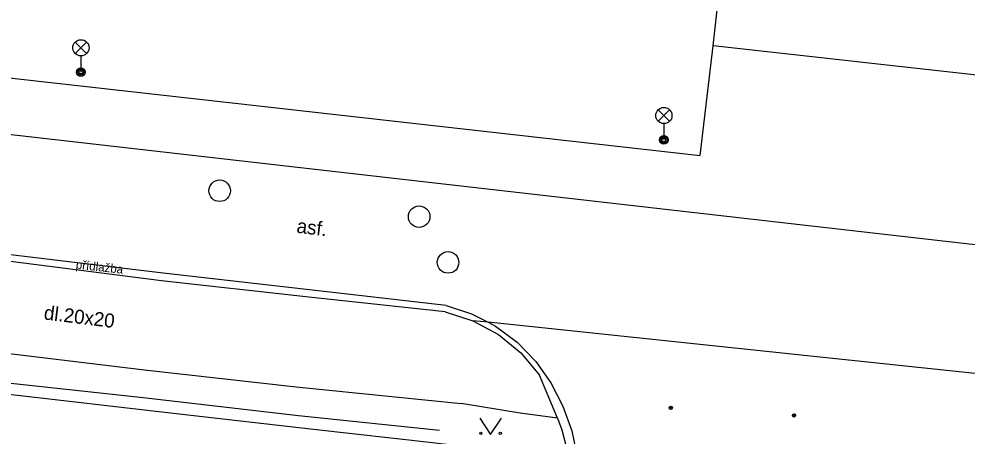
# Model space of a CAD drawing. Extents: x -595546 to -593986, y -1160845 to -1159202.
# Drawn here: x -594333.38 to -594289.46, y -1160138.54 to -1160119.21 of the extents above; entities that cross this region are included whole.
import ezdxf

# ---------------------------------------------------------------- set-up
doc = ezdxf.new("R2010")
doc.units = 0
for name, color, linetype in [('Level 20', 7, 'Continuous'), ('Level 27', 7, 'Continuous'), ('Level 33', 7, 'Continuous'), ('Level 36', 7, 'Continuous'), ('Specificka linie pasportu komunikaci', 7, 'Continuous'), ('TM - budovy zdene_ betonove - VP', 7, 'Continuous'), ('TM - chodniky - VP', 7, 'Continuous'), ('TM - komunikace - VP', 7, 'Continuous'), ('TM - plot dreveny - VP', 7, 'Continuous'), ('TM - plot zivy neuzavreny', 7, 'Continuous'), ('TM - popis povrchu', 7, 'Continuous'), ('TM - poznamka', 7, 'Continuous'), ('TM - rozhrani mezi zpev. plochami mezi sebou - VP', 7, 'Continuous'), ('TM - rozhrani ploch obecne - VP', 7, 'Continuous')]:
    doc.layers.add(name, color=color, linetype=linetype)

msp = doc.modelspace()

# ---------------------------------------------------------------- linework, layer by layer
at = {"layer": 'Level 20'}
for centre, radius in [((-594303.18, -1160137.23), 0.075), ((-594303.18, -1160137.23), 0.0204), ((-594297.47, -1160137.58), 0.075), ((-594297.47, -1160137.58), 0.0204)]:
    msp.add_circle(centre, radius, dxfattribs=at)
at = {"layer": 'Level 27'}
for centre in [(-594324.08, -1160127.17), (-594314.84, -1160128.37), (-594313.5, -1160130.49)]:
    msp.add_circle(centre, 0.5, dxfattribs=at)
at = {"layer": 'Level 33'}
for p, q in [((-594330.775, -1160120.81), (-594330.245, -1160120.28)), ((-594330.775, -1160120.28), (-594330.245, -1160120.81)), ((-594330.51, -1160120.92), (-594330.51, -1160121.67)), ((-594303.765, -1160123.95), (-594303.235, -1160123.42)), ((-594303.765, -1160123.42), (-594303.235, -1160123.95)), ((-594303.5, -1160124.06), (-594303.5, -1160124.81))]:
    msp.add_line(p, q, dxfattribs=at)
for centre, radius in [((-594330.51, -1160120.545), 0.375), ((-594330.51, -1160121.67), 0.2), ((-594330.51, -1160121.67), 0.145), ((-594330.51, -1160121.67), 0.0876), ((-594303.5, -1160123.685), 0.375), ((-594303.5, -1160124.81), 0.2), ((-594303.5, -1160124.81), 0.145), ((-594303.5, -1160124.81), 0.0876)]:
    msp.add_circle(centre, radius, dxfattribs=at)
at = {"layer": 'Level 36'}
msp.add_lwpolyline([(-594312.03, -1160137.71), (-594311.53, -1160138.46), (-594311.03, -1160137.71)], dxfattribs=at)
for centre in [(-594311.98, -1160138.41), (-594311.081, -1160138.41)]:
    msp.add_circle(centre, 0.05, dxfattribs=at)
at = {"layer": 'Specificka linie pasportu komunikaci'}
for points in [[(-594311.64, -1160133.26), (-594312.35, -1160133.19)], [(-594288.36, -1160135.71), (-594288.64, -1160135.68), (-594311.64, -1160133.26)]]:
    msp.add_lwpolyline(points, dxfattribs=at)
at = {"layer": 'TM - budovy zdene_ betonove - VP'}
for points in [[(-594301.21, -1160120.45), (-594299.46, -1160104.61)], [(-594287.75, -1160121.95), (-594301.21, -1160120.45)]]:
    msp.add_lwpolyline(points, dxfattribs=at)
at = {"layer": 'TM - chodniky - VP'}
for points in [[(-594345.28, -1160120.66), (-594323.5, -1160123.09)], [(-594301.82, -1160125.54), (-594301.21, -1160120.45)], [(-594323.5, -1160123.09), (-594301.82, -1160125.54)]]:
    msp.add_lwpolyline(points, dxfattribs=at)
at = {"layer": 'TM - komunikace - VP'}
for points in [[(-594343.63, -1160123.44), (-594278.39, -1160130.88)], [(-594346.24, -1160133.37), (-594339.54, -1160134.12), (-594334.36, -1160134.65), (-594327.56, -1160135.47), (-594320.53, -1160136.25), (-594312.89, -1160137.03)], [(-594308.43, -1160137.7), (-594310.16, -1160137.47), (-594312.89, -1160137.03)], [(-594308.43, -1160137.7), (-594308.23, -1160138.25), (-594307.96, -1160139.25), (-594307.9, -1160140.26), (-594307.94, -1160141.27)]]:
    msp.add_lwpolyline(points, dxfattribs=at)
at = {"layer": 'TM - plot dreveny - VP'}
msp.add_lwpolyline([(-594296.66, -1160150.34), (-594299.26, -1160150.06), (-594304.37, -1160149.51), (-594310.11, -1160148.87), (-594309.71, -1160144.55), (-594309.56, -1160142.97), (-594309.32, -1160139.43), (-594309.61, -1160139.4), (-594314.22, -1160138.85), (-594319.73, -1160138.23), (-594325.95, -1160137.52), (-594334.25, -1160136.56), (-594340.36, -1160135.86), (-594346.58, -1160135.15), (-594351.65, -1160134.55)], dxfattribs=at)
at = {"layer": 'TM - plot zivy neuzavreny'}
msp.add_lwpolyline([(-594313.9, -1160138.28), (-594320.43, -1160137.6), (-594327.63, -1160136.76), (-594333.9, -1160136.08), (-594339.36, -1160135.48), (-594346.15, -1160134.58)], dxfattribs=at)
at = {"layer": 'TM - rozhrani mezi zpev. plochami mezi sebou - VP'}
for points in [[(-594313.59, -1160132.49), (-594320.06, -1160131.74), (-594326.7, -1160130.99), (-594333.89, -1160130.12), (-594339.27, -1160129.56), (-594345.72, -1160128.82), (-594350.67, -1160128.29)], [(-594313.59, -1160132.49), (-594312.41, -1160132.87), (-594311.64, -1160133.26)], [(-594311.64, -1160133.26), (-594311.3, -1160133.44), (-594310.3, -1160134.19), (-594309.44, -1160135.08)], [(-594309.44, -1160135.08), (-594308.74, -1160136.07), (-594308.18, -1160137.15), (-594307.77, -1160138.3), (-594307.52, -1160139.49)]]:
    msp.add_lwpolyline(points, dxfattribs=at)
at = {"layer": 'TM - rozhrani ploch obecne - VP'}
for points in [[(-594313.63, -1160132.78), (-594320.09, -1160132.09), (-594326.78, -1160131.35), (-594333.9, -1160130.44), (-594339.41, -1160129.92), (-594345.78, -1160129.13), (-594345.91, -1160129.12)], [(-594313.63, -1160132.78), (-594312.35, -1160133.19), (-594311.17, -1160133.83), (-594310.13, -1160134.68), (-594309.27, -1160135.72)], [(-594308.43, -1160137.7), (-594309.27, -1160135.72)]]:
    msp.add_lwpolyline(points, dxfattribs=at)

# ---------------------------------------------------------------- texts
at = {"layer": 'TM - popis povrchu'}
for s, p in [('asf.', (-594320.54, -1160129.11)), ('dl.20x20', (-594332.25, -1160133.13))]:
    msp.add_text(s, height=0.65, rotation=353, dxfattribs=at).set_placement(p)
at = {"layer": 'TM - poznamka'}
msp.add_text('přídlažba', height=0.4, rotation=353.8318, dxfattribs=at).set_placement((-594330.76, -1160130.78))

doc.saveas('drawing.dxf')
